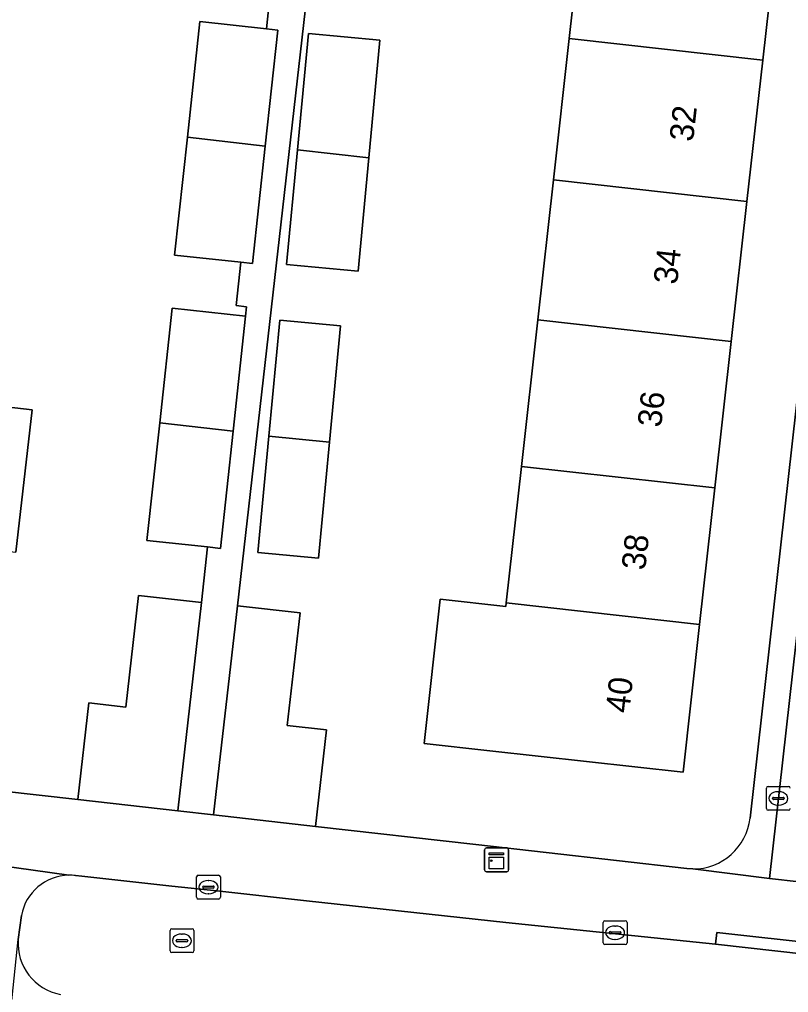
# Model space of a CAD drawing. Extents: x 161928 to 163071, y 386474 to 387428.
# Drawn here: x 162177.94 to 162210.18, y 386843.61 to 386884.42 of the extents above; entities that cross this region are included whole.
import ezdxf

# ---------------------------------------------------------------- set-up
doc = ezdxf.new("R2010")
doc.units = 0
for name, color, linetype in [('IMGEO_Erf', 7, 'Continuous'), ('IMGEO_Groenvoorziening', 7, 'Continuous'), ('IMGEO_Kast', 7, 'Continuous'), ('IMGEO_Kolk', 7, 'Continuous'), ('IMGEO_Muur', 7, 'Continuous'), ('IMGEO_Pand', 7, 'Continuous'), ('IMGEO_Pand_nummerreeks', 7, 'Continuous'), ('IMGEO_Rijbaan_lokaal_open', 7, 'Continuous'), ('IMGEO_Rioolput', 7, 'Continuous'), ('IMGEO_Voetpad_open', 7, 'Continuous')]:
    doc.layers.add(name, color=color, linetype=linetype)

msp = doc.modelspace()

# ---------------------------------------------------------------- linework, layer by layer
at = {"layer": 'IMGEO_Erf'}
for points in [[(162208.562, 386850.925), (162215.453, 386912.353), (162212.452, 386912.769), (162211.772, 386906.681), (162211.096, 386900.626), (162210.454, 386894.884), (162209.763, 386888.694), (162209.094, 386882.707), (162208.433, 386876.788), (162207.776, 386870.913), (162207.09, 386864.77), (162206.45, 386859.042), (162205.758, 386852.844), (162197.649, 386853.75), (162194.899, 386854.057), (162195.575, 386860.111), (162198.325, 386859.804), (162198.341, 386859.947), (162198.981, 386865.675), (162199.667, 386871.818), (162200.324, 386877.693), (162200.985, 386883.612)], [(162200.985, 386883.612), (162201.654, 386889.599)], [(162162.409, 386853.721), (162169.022, 386852.978), (162180.38, 386851.702), (162180.841, 386855.752), (162182.392, 386855.576), (162182.927, 386860.266), (162185.566, 386859.965), (162185.818, 386862.294), (162183.284, 386862.568), (162183.818, 386867.505), (162184.338, 386872.313), (162187.414, 386871.981), (162187.456, 386872.37), (162187.02, 386872.417), (162187.217, 386874.237), (162184.444, 386874.537), (162184.979, 386879.475), (162185.503, 386884.326), (162188.287, 386884.025), (162188.521, 386886.19)], [(162190.06, 386886.024), (162187.077, 386859.828), (162189.704, 386859.529), (162189.166, 386854.809), (162190.804, 386854.622), (162190.344, 386850.578), (162197.071, 386849.812), (162205.913, 386848.805), (162206.167, 386848.791)], [(162175.429, 386868.392), (162178.471, 386868.046), (162177.791, 386862.073)]]:
    msp.add_lwpolyline(points, dxfattribs=at)
for points in [[(162192.582, 386878.615), (162192.131, 386873.862), (162189.132, 386874.146), (162189.588, 386878.952), (162190.052, 386883.829), (162193.05, 386883.544)], [(162190.932, 386866.697), (162190.469, 386861.824), (162187.927, 386862.065), (162188.39, 386866.938), (162188.853, 386871.811), (162191.395, 386871.569)]]:
    msp.add_lwpolyline(points, close=True, dxfattribs=at)
msp.add_arc((162206.176, 386851.192), 2.401, 269.7781, 353.6254, dxfattribs=at)
at = {"layer": 'IMGEO_Groenvoorziening'}
msp.add_arc((162180.048, 386845.663), 2.166, 175.4631, 259.5488, dxfattribs=at)
at = {"layer": 'IMGEO_Kast'}
for p, q in [((162197.438, 386848.75), (162197.438, 386849.591)), ((162197.438, 386849.591), (162197.438, 386848.75)), ((162197.513, 386849.675), (162198.354, 386849.675)), ((162198.354, 386849.675), (162197.513, 386849.675)), ((162198.438, 386849.6), (162198.438, 386848.759)), ((162198.438, 386848.759), (162198.438, 386849.6)), ((162198.363, 386848.675), (162197.522, 386848.675)), ((162197.522, 386848.675), (162198.363, 386848.675))]:
    msp.add_line(p, q, dxfattribs=at)
for points in [[(162197.633, 386849.465), (162198.233, 386849.465), (162198.233, 386849.38), (162197.633, 386849.38), (162197.633, 386849.465)], [(162197.633, 386849.29), (162198.233, 386849.29), (162198.233, 386848.801), (162197.633, 386848.801), (162197.633, 386849.29)]]:
    msp.add_lwpolyline(points, dxfattribs=at)
msp.add_circle((162197.717, 386849.139), 0.0377, dxfattribs=at)
for centre, start, end in [((162197.516, 386849.597), 92.4484, 184.2845), ((162197.516, 386849.597), 92.4484, 184.2845), ((162198.36, 386849.597), 2.4484, 94.2845), ((162198.36, 386849.597), 2.4484, 94.2845), ((162197.516, 386848.753), 182.4484, 274.2845), ((162197.516, 386848.753), 182.4484, 274.2845), ((162198.36, 386848.753), 272.4484, 4.2845), ((162198.36, 386848.753), 272.4484, 4.2845)]:
    msp.add_arc(centre, 0.0779, start, end, dxfattribs=at)
at = {"layer": 'IMGEO_Kolk'}
for p, q in [((162209.249, 386851.326), (162209.249, 386852.178)), ((162209.324, 386852.252), (162210.176, 386852.252)), ((162209.737, 386852.032), (162209.762, 386852.032)), ((162209.508, 386851.746), (162209.508, 386851.758)), ((162209.946, 386851.709), (162209.548, 386851.709)), ((162209.551, 386851.795), (162209.949, 386851.795)), ((162209.992, 386851.758), (162209.992, 386851.746)), ((162210.176, 386851.252), (162209.324, 386851.252)), ((162209.76, 386851.472), (162209.735, 386851.472)), ((162185.359, 386847.603), (162185.359, 386848.455)), ((162185.434, 386848.529), (162186.286, 386848.529)), ((162186.36, 386848.455), (162186.36, 386847.603)), ((162185.618, 386848.023), (162185.618, 386848.035)), ((162186.056, 386847.986), (162185.658, 386847.986)), ((162185.661, 386848.072), (162186.059, 386848.072)), ((162185.847, 386848.309), (162185.872, 386848.309)), ((162186.102, 386848.035), (162186.102, 386848.023)), ((162186.286, 386847.529), (162185.434, 386847.529)), ((162185.87, 386847.749), (162185.845, 386847.749)), ((162202.405, 386845.693), (162202.405, 386846.545)), ((162202.48, 386846.619), (162203.332, 386846.619)), ((162202.893, 386846.399), (162202.918, 386846.399)), ((162203.406, 386846.545), (162203.406, 386845.693)), ((162202.664, 386846.113), (162202.664, 386846.125)), ((162203.102, 386846.076), (162202.704, 386846.076)), ((162202.707, 386846.162), (162203.105, 386846.162)), ((162203.148, 386846.125), (162203.148, 386846.113)), ((162203.332, 386845.619), (162202.48, 386845.619)), ((162202.916, 386845.839), (162202.891, 386845.839))]:
    msp.add_line(p, q, dxfattribs=at)
for points in [[(162209.249, 386851.326), (162209.249, 386852.178)], [(162209.324, 386852.252), (162210.176, 386852.252)], [(162210.176, 386851.252), (162209.324, 386851.252)], [(162185.359, 386847.603), (162185.359, 386848.455)], [(162185.434, 386848.529), (162186.286, 386848.529)], [(162186.36, 386848.455), (162186.36, 386847.603)], [(162186.286, 386847.529), (162185.434, 386847.529)], [(162202.405, 386845.693), (162202.405, 386846.545)], [(162202.48, 386846.619), (162203.332, 386846.619)], [(162203.406, 386846.545), (162203.406, 386845.693)], [(162203.332, 386845.619), (162202.48, 386845.619)]]:
    msp.add_lwpolyline(points, dxfattribs=at)
for centre, radius, start, end in [((162209.326, 386852.176), 0.0765, 91.552, 178.448), ((162209.326, 386852.176), 0.0765, 91.552, 178.448), ((162210.174, 386852.176), 0.0765, 1.552, 88.448), ((162210.174, 386852.176), 0.0765, 1.552, 88.448), ((162209.548, 386851.755), 0.0403, 85.8775, 175.7526), ((162209.545, 386851.745), 0.0366, 178.938, 274.7102), ((162209.949, 386851.752), 0.043, 264.8664, 352.4533), ((162209.953, 386851.757), 0.0386, 1.7309, 96.639), ((162209.326, 386851.328), 0.0765, 181.552, 268.448), ((162209.326, 386851.328), 0.0765, 181.552, 268.448), ((162210.174, 386851.328), 0.0765, 271.552, 358.448), ((162210.174, 386851.328), 0.0765, 271.552, 358.448), ((162185.436, 386848.453), 0.0765, 91.552, 178.448), ((162185.436, 386848.453), 0.0765, 91.552, 178.448), ((162186.284, 386848.453), 0.0765, 1.552, 88.448), ((162186.284, 386848.453), 0.0765, 1.552, 88.448), ((162185.658, 386848.032), 0.0403, 85.8775, 175.7526), ((162185.655, 386848.022), 0.0366, 178.938, 274.7102), ((162186.059, 386848.029), 0.043, 264.8664, 352.4533), ((162186.063, 386848.034), 0.0386, 1.7309, 96.639), ((162185.436, 386847.605), 0.0765, 181.552, 268.448), ((162185.436, 386847.605), 0.0765, 181.552, 268.448), ((162186.284, 386847.605), 0.0765, 271.552, 358.448), ((162186.284, 386847.605), 0.0765, 271.552, 358.448), ((162202.482, 386846.543), 0.0765, 91.552, 178.448), ((162202.482, 386846.543), 0.0765, 91.552, 178.448), ((162203.33, 386846.543), 0.0765, 1.552, 88.448), ((162203.33, 386846.543), 0.0765, 1.552, 88.448), ((162202.704, 386846.122), 0.0403, 85.8775, 175.7526), ((162202.701, 386846.112), 0.0366, 178.938, 274.7102), ((162203.105, 386846.119), 0.043, 264.8664, 352.4533), ((162203.109, 386846.124), 0.0386, 1.7309, 96.639), ((162202.482, 386845.695), 0.0765, 181.552, 268.448), ((162202.482, 386845.695), 0.0765, 181.552, 268.448), ((162203.33, 386845.695), 0.0765, 271.552, 358.448), ((162203.33, 386845.695), 0.0765, 271.552, 358.448)]:
    msp.add_arc(centre, radius, start, end, dxfattribs=at)
for centre, major_axis, ratio, start_param, end_param in [((162209.736, 386851.752), (-0.387, 0.002), 0.722429, 4.712389, 7.853982), ((162209.761, 386851.752), (-0.39, 0.002), 0.717154, 1.570796, 4.712389), ((162185.846, 386848.029), (-0.387, 0.002), 0.722429, 4.712389, 7.853982), ((162185.871, 386848.029), (-0.39, 0.002), 0.717154, 1.570796, 4.712389), ((162202.892, 386846.119), (-0.387, 0.002), 0.722429, 4.712389, 7.853982), ((162202.917, 386846.119), (-0.39, 0.002), 0.717154, 1.570796, 4.712389)]:
    msp.add_ellipse(centre, major_axis=major_axis, ratio=ratio, start_param=start_param, end_param=end_param, dxfattribs=at)
at = {"layer": 'IMGEO_Muur'}
for points in [[(162169.022, 386852.978), (162180.38, 386851.702)], [(162197.071, 386849.812), (162190.344, 386850.578)]]:
    msp.add_lwpolyline(points, dxfattribs=at)
at = {"layer": 'IMGEO_Pand'}
for points in [[(162201.654, 386889.599), (162200.985, 386883.612), (162209.094, 386882.707), (162209.763, 386888.694)], [(162188.769, 386883.973), (162188.287, 386884.025), (162185.503, 386884.326), (162184.979, 386879.475), (162188.242, 386879.104)], [(162192.582, 386878.615), (162193.05, 386883.544), (162190.052, 386883.829), (162189.588, 386878.952)], [(162208.433, 386876.788), (162209.094, 386882.707), (162200.985, 386883.612), (162200.324, 386877.693)], [(162188.242, 386879.104), (162184.979, 386879.475), (162184.444, 386874.537), (162187.217, 386874.237), (162187.71, 386874.184)], [(162189.588, 386878.952), (162189.132, 386874.146), (162192.131, 386873.862), (162192.582, 386878.615)], [(162200.324, 386877.693), (162199.667, 386871.818), (162207.776, 386870.913), (162208.433, 386876.788)], [(162187.414, 386871.981), (162184.338, 386872.313), (162183.818, 386867.505), (162186.892, 386867.155)], [(162188.39, 386866.938), (162190.932, 386866.697), (162191.395, 386871.569), (162188.853, 386871.811)], [(162207.09, 386864.77), (162207.776, 386870.913), (162199.667, 386871.818), (162198.981, 386865.675)], [(162175.429, 386868.392), (162167.341, 386869.313), (162166.661, 386863.341), (162177.791, 386862.073), (162178.471, 386868.046)], [(162186.892, 386867.155), (162183.818, 386867.505), (162183.284, 386862.568), (162185.818, 386862.294), (162186.36, 386862.235)], [(162190.932, 386866.697), (162188.39, 386866.938), (162187.927, 386862.065), (162190.469, 386861.824)], [(162206.45, 386859.042), (162207.09, 386864.77), (162198.981, 386865.675), (162198.341, 386859.947)], [(162184.57, 386851.225), (162185.566, 386859.965), (162182.927, 386860.266), (162182.392, 386855.576), (162180.841, 386855.752), (162180.38, 386851.702)], [(162190.344, 386850.578), (162190.804, 386854.622), (162189.166, 386854.809), (162189.704, 386859.529), (162187.077, 386859.828), (162186.079, 386851.064)], [(162206.45, 386859.042), (162198.341, 386859.947), (162198.325, 386859.804), (162195.575, 386860.111), (162194.899, 386854.057), (162197.649, 386853.75), (162205.758, 386852.844)]]:
    msp.add_lwpolyline(points, close=True, dxfattribs=at)
at = {"layer": 'IMGEO_Rijbaan_lokaal_open'}
for points in [[(162216.766, 386914.216), (162209.374, 386848.391), (162211.872, 386848.108), (162214.37, 386847.825), (162217.824, 386878.802), (162221.937, 386915.685)], [(162250, 386840.828), (162215.943, 386844.646), (162207.117, 386845.636), (162198.333, 386846.547), (162189.972, 386847.459), (162186.215, 386847.869), (162184.325, 386848.075), (162180.548, 386848.487), (162180.286, 386848.516)], [(162178.02, 386846.839), (162177.889, 386845.834)]]:
    msp.add_lwpolyline(points, dxfattribs=at)
for centre, radius, start, end in [((162180.047, 386846.47), 2.06, 91.2523, 169.6879), ((162180.044, 386846.504), 2.026, 83.1544, 91.2013), ((162180.048, 386845.663), 2.166, 175.4631, 259.5488)]:
    msp.add_arc(centre, radius, start, end, dxfattribs=at)
at = {"layer": 'IMGEO_Rioolput'}
for p, q in [((162184.249, 386845.358), (162184.249, 386846.21)), ((162184.324, 386846.284), (162185.176, 386846.284)), ((162184.737, 386846.064), (162184.762, 386846.064)), ((162185.25, 386846.21), (162185.25, 386845.358)), ((162184.508, 386845.778), (162184.508, 386845.79)), ((162184.946, 386845.741), (162184.548, 386845.741)), ((162184.551, 386845.827), (162184.949, 386845.827)), ((162184.76, 386845.504), (162184.735, 386845.504)), ((162184.992, 386845.79), (162184.992, 386845.778)), ((162185.176, 386845.284), (162184.324, 386845.284))]:
    msp.add_line(p, q, dxfattribs=at)
for points in [[(162184.249, 386845.358), (162184.249, 386846.21)], [(162184.324, 386846.284), (162185.176, 386846.284)], [(162185.25, 386846.21), (162185.25, 386845.358)], [(162185.176, 386845.284), (162184.324, 386845.284)]]:
    msp.add_lwpolyline(points, dxfattribs=at)
for centre, radius, start, end in [((162184.326, 386846.208), 0.0765, 91.552, 178.448), ((162184.326, 386846.208), 0.0765, 91.552, 178.448), ((162185.174, 386846.208), 0.0765, 1.552, 88.448), ((162185.174, 386846.208), 0.0765, 1.552, 88.448), ((162184.548, 386845.787), 0.0403, 85.8775, 175.7526), ((162184.545, 386845.777), 0.0366, 178.938, 274.7102), ((162184.949, 386845.784), 0.043, 264.8664, 352.4533), ((162184.953, 386845.789), 0.0386, 1.7309, 96.639), ((162184.326, 386845.36), 0.0765, 181.552, 268.448), ((162184.326, 386845.36), 0.0765, 181.552, 268.448), ((162185.174, 386845.36), 0.0765, 271.552, 358.448), ((162185.174, 386845.36), 0.0765, 271.552, 358.448)]:
    msp.add_arc(centre, radius, start, end, dxfattribs=at)
for centre, major_axis, ratio, start_param, end_param in [((162184.736, 386845.784), (-0.387, 0.002), 0.722429, 4.712389, 7.853982), ((162184.761, 386845.784), (-0.39, 0.002), 0.717154, 1.570796, 4.712389)]:
    msp.add_ellipse(centre, major_axis=major_axis, ratio=ratio, start_param=start_param, end_param=end_param, dxfattribs=at)
at = {"layer": 'IMGEO_Voetpad_open'}
for points in [[(162206.167, 386848.791), (162209.374, 386848.391), (162216.766, 386914.216)], [(162215.669, 386914.282), (162215.453, 386912.353), (162208.562, 386850.925)], [(162190.344, 386850.578), (162186.079, 386851.064), (162184.57, 386851.225), (162180.38, 386851.702), (162169.022, 386852.978), (162162.409, 386853.721), (162155.743, 386854.547), (162154.518, 386843.716), (162154.327, 386842.032), (162151.401, 386816.151), (162151.385, 386816.036), (162151.341, 386815.823), (162151.055, 386813.427), (162155.965, 386812.861)], [(162180.286, 386848.516), (162180.548, 386848.487), (162184.325, 386848.075), (162186.215, 386847.869), (162189.972, 386847.459), (162198.333, 386846.547), (162207.117, 386845.636), (162207.172, 386846.133), (162211.585, 386845.638), (162211.872, 386848.108), (162209.374, 386848.391), (162206.167, 386848.791), (162205.913, 386848.805), (162197.071, 386849.812), (162190.344, 386850.578)], [(162174.713, 386849.27), (162180.002, 386848.53)], [(162180.002, 386848.53), (162174.713, 386849.27)], [(162177.296, 386840.161), (162177.889, 386845.834), (162178.02, 386846.839)]]:
    msp.add_lwpolyline(points, dxfattribs=at)
for points in [[(162190.06, 386886.024), (162189.06, 386886.132), (162188.521, 386886.19), (162188.287, 386884.025), (162188.769, 386883.973), (162188.242, 386879.104), (162187.71, 386874.184), (162187.217, 386874.237), (162187.02, 386872.417), (162187.456, 386872.37), (162187.414, 386871.981), (162186.892, 386867.155), (162186.36, 386862.235), (162185.818, 386862.294), (162185.566, 386859.965), (162184.57, 386851.225), (162186.079, 386851.064), (162187.077, 386859.828)], [(162211.585, 386845.638), (162207.172, 386846.133), (162207.117, 386845.636), (162215.943, 386844.646), (162215.998, 386845.143)]]:
    msp.add_lwpolyline(points, close=True, dxfattribs=at)
for centre, radius, start, end in [((162206.176, 386851.192), 2.401, 269.7781, 353.6254), ((162180.047, 386846.47), 2.06, 91.2523, 169.6879), ((162180.044, 386846.504), 2.026, 83.1544, 91.2013)]:
    msp.add_arc(centre, radius, start, end, dxfattribs=at)

# ---------------------------------------------------------------- texts
at = {"layer": 'IMGEO_Pand_nummerreeks'}
for s, rotation, p in [('32', 83.6261, (162206.173, 386879.266)), ('34', 83.6261, (162205.505, 386873.277)), ('36', 83.6261, (162204.835, 386867.284)), ('38', 83.6261, (162204.166, 386861.295)), ('40', 83.6289, (162203.497, 386855.302))]:
    msp.add_text(s, height=1, rotation=rotation, dxfattribs=at).set_placement(p)

doc.saveas('drawing.dxf')
